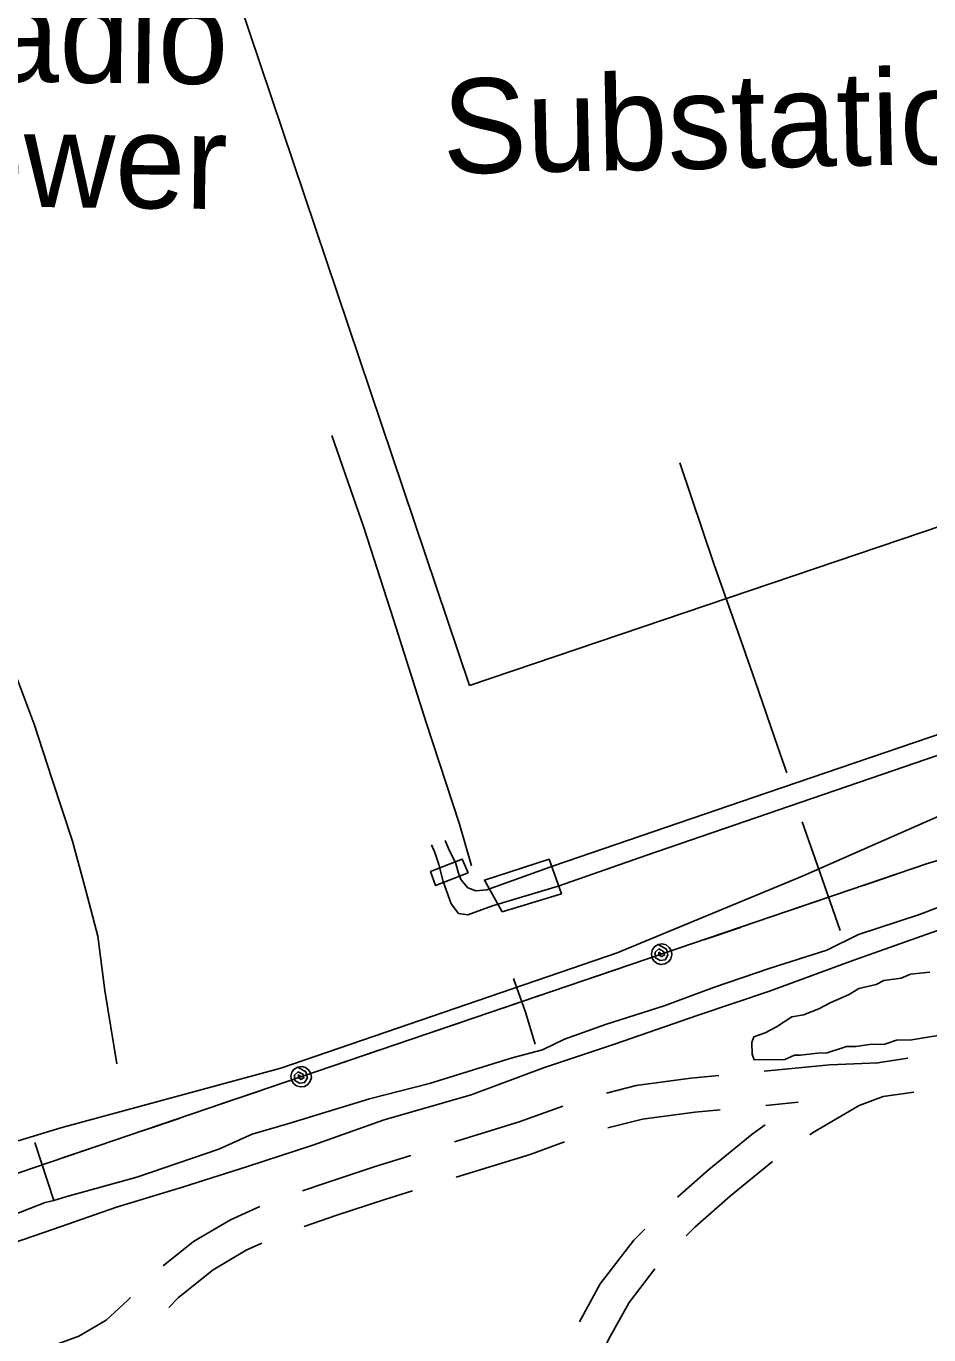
# Model space of a CAD drawing. Extents: x 3250478 to 3288318, y 788638 to 816472.
# Drawn here: x 3269314 to 3270105, y 807968 to 809116 of the extents above; entities that cross this region are included whole.
import ezdxf

# ---------------------------------------------------------------- set-up
doc = ezdxf.new("R2010")
doc.units = 0
for name, color, linetype in [('V-BLDG-OTLN', 7, 'Continuous'), ('V-ROAD-CNTR', 7, 'Continuous'), ('V-SITE-OTLN', 7, 'Continuous'), ('V-SITE-OTLN-IDEN', 7, 'Continuous'), ('V-SITE-VEGE', 7, 'Continuous'), ('V-TOPO-SHOR', 7, 'Continuous'), ('V-TOPO-TOWR-IDEN', 7, 'Continuous'), ('V-UTIL-LINE', 7, 'Continuous')]:
    doc.layers.add(name, color=color, linetype=linetype)

msp = doc.modelspace()

# ---------------------------------------------------------------- linework, layer by layer
at = {"layer": 'V-BLDG-OTLN'}
for points in [[(3269701.5, 808372.9), (3269672.7, 808362), (3269668.5, 808374.3), (3269696.2, 808384.9)], [(3269783.4, 808354.7), (3269731.3, 808338.9), (3269715.7, 808366.5), (3269772.5, 808384.9)]]:
    msp.add_lwpolyline(points, close=True, dxfattribs=at)
at = {"layer": 'V-ROAD-CNTR'}
for points in [[(3270087, 808210.3), (3270058.5, 808206)], [(3270060.8, 808206.3), (3270018.5, 808204.5), (3269961.1, 808199)], [(3269921.3, 808195.1), (3269896.7, 808192.8), (3269848.8, 808186.4), (3269822.6, 808179.8)], [(3270092.1, 808180.7), (3270065.2, 808176.7), (3270044.3, 808168.8), (3270003.5, 808144.9), (3270000.9, 808143)], [(3269784.4, 808168.3), (3269746.1, 808154.5), (3269689.5, 808136.9)], [(3269922.5, 808165.1), (3269900.1, 808163), (3269854.4, 808156.9), (3269824, 808149.2)], [(3269990.8, 808171.7), (3269962.3, 808169)], [(3269962, 808152), (3269950.5, 808143.8), (3269912.2, 808112.4), (3269884.9, 808088.4)], [(3269785.9, 808137), (3269755.7, 808126), (3269690.9, 808105.9)], [(3269651.2, 808125.1), (3269619.1, 808115.1), (3269576.8, 808101), (3269556.2, 808094)], [(3269968.4, 808119.7), (3269931.6, 808089.6), (3269900.3, 808062), (3269892.7, 808054.4)], [(3269652.7, 808094.1), (3269628.2, 808086.5), (3269586.3, 808072.6), (3269557.7, 808062.8)], [(3269518.7, 808080.3), (3269492.9, 808068.6), (3269460.6, 808049.4), (3269434, 808028.1)], [(3269856.4, 808060.4), (3269846.7, 808050.7), (3269817.3, 808012.4), (3269798.9, 807979.1)], [(3269520.6, 808048.2), (3269506.8, 808042), (3269477.7, 808024.7), (3269447.4, 808000.4), (3269438.9, 807991.6)], [(3269865.2, 808025.5), (3269842.5, 807995.9), (3269824.6, 807963.6), (3269814.2, 807940)], [(3269405.3, 808000.3), (3269402.8, 807997.7), (3269384, 807980.6), (3269359.9, 807966.4), (3269328.7, 807955.1), (3269319.6, 807951.5)]]:
    msp.add_lwpolyline(points, dxfattribs=at)
at = {"layer": 'V-SITE-OTLN'}
for p, q in [((3269995.1, 808370.5), (3270159.2, 808442.5)), ((3269832.1, 808302.8), (3269995.1, 808370.5)), ((3269537, 808201.5), (3269832.1, 808302.8)), ((3269344.1, 808149.3), (3269537, 808201.5)), ((3269306.8, 808137.9), (3269344.1, 808149.3))]:
    msp.add_line(p, q, dxfattribs=at)
msp.add_lwpolyline([(3269702.7, 808537.5), (3269480.3, 809198), (3270173.7, 809438.4), (3270402, 808774.4)], close=True, dxfattribs=at)
at = {"layer": 'V-SITE-VEGE'}
msp.add_lwpolyline([(3270125.8, 808232.3), (3270090.4, 808226.6), (3270076.9, 808226.3), (3270066.8, 808222.8), (3270053.3, 808222.5), (3270041.5, 808220.6), (3270033.1, 808220.5), (3270016.3, 808215.1), (3270007.8, 808214.9), (3269992.7, 808213), (3269987.6, 808212.9), (3269979.2, 808209.3), (3269952.2, 808208.8), (3269950.4, 808213.9), (3269950.2, 808224), (3269951.8, 808229.1), (3269961.9, 808232.7), (3269971.9, 808237.9), (3269985.3, 808246.6), (3269995.4, 808248.5), (3270008.8, 808253.8), (3270018.9, 808259.1), (3270035.6, 808266.2), (3270044, 808271.4), (3270059.1, 808275), (3270065.8, 808278.5), (3270081, 808280.5), (3270089.4, 808284), (3270106.3, 808286)], dxfattribs=at)
at = {"layer": 'V-TOPO-SHOR'}
msp.add_line((3269321.3, 808136.3), (3269338.2, 808085.4), dxfattribs=at)
for points in [[(3269582, 808756.7), (3269609.8, 808676), (3269635.9, 808595.4), (3269664.6, 808505), (3269693.8, 808415.6), (3269704.2, 808379.3)], [(3269886.9, 808732.8), (3269916.9, 808644.1), (3269938.1, 808583.9), (3269953, 808541.1), (3269973, 808483.2), (3269980.8, 808460.7)], [(3269248.1, 808715.9), (3269271.1, 808645.7), (3269296.3, 808569.1), (3269320.9, 808503.6), (3269336.7, 808454.9), (3269354.3, 808400.7), (3269366.2, 808357.4), (3269376.7, 808317.5), (3269382.8, 808269.9), (3269393.3, 808205.5)], [(3269994.4, 808417.7), (3270009.7, 808373.7), (3270027.6, 808322.4)], [(3270145, 808354.7), (3270096.4, 808336.2), (3270043.8, 808318.8), (3270015.8, 808305.2), (3269966.3, 808289.5), (3269916.6, 808272.3), (3269873.3, 808256.4), (3269821.9, 808240), (3269786, 808227), (3269766.5, 808217.8), (3269740, 808210.7), (3269667.5, 808188.2)], [(3269903.1, 808248.1), (3269965.8, 808269.3), (3270038.7, 808296), (3270103, 808319), (3270162.5, 808339.8)], [(3269741.1, 808280.3), (3269751.8, 808250.9), (3269760.3, 808222.6)], [(3268853.4, 807902.2), (3268912, 807922.6), (3268959.3, 807940.1), (3268989.4, 807951.3), (3269056, 807971.5), (3269119.4, 807989.3), (3269167.7, 808002.2), (3269230.1, 808024), (3269293.7, 808045.1), (3269337.7, 808060.4), (3269393.1, 808079.6), (3269451, 808097.1), (3269508, 808115.4), (3269565.1, 808134.2), (3269627.8, 808156.3), (3269704.1, 808178.3), (3269767.5, 808202), (3269829.7, 808222.6), (3269903.1, 808248.1)], [(3269667.5, 808188.2), (3269615, 808174.6), (3269544.2, 808153.2), (3269512, 808143.7), (3269482.7, 808130.6)], [(3269482.7, 808130.6), (3269410.8, 808105.9), (3269349.5, 808089), (3269338.2, 808085.4), (3269330.6, 808083.7), (3269253.2, 808053.7), (3269180, 808031.1), (3269137.2, 808015.7), (3269106.3, 808010.8), (3269061.3, 807994.3), (3269028.2, 807991.2), (3269007.4, 807984.7), (3268989.4, 807973.4), (3268972.2, 807967.7), (3268930.3, 807962.9), (3268913.7, 807958.3)]]:
    msp.add_lwpolyline(points, dxfattribs=at)
at = {"layer": 'V-UTIL-LINE'}
for p, q in [((3270144.7, 808505.1), (3269963.4, 808443.3)), ((3270200.2, 808506.2), (3270074.3, 808462.8)), ((3270074.3, 808462.8), (3269973, 808428)), ((3269963.4, 808443.3), (3269776.2, 808379.2)), ((3269973, 808428), (3269858, 808388.5)), ((3269672.2, 808390.8), (3269669.3, 808397.5)), ((3269685, 808392.4), (3269681.3, 808401.5)), ((3269675.7, 808380.2), (3269672.2, 808390.8)), ((3269690.3, 808382.2), (3269685, 808392.4)), ((3269692.9, 808372.6), (3269690.3, 808382.2)), ((3269858, 808388.5), (3269780.4, 808361.4)), ((3269679.5, 808365.4), (3269675.7, 808380.2)), ((3269694.9, 808367.2), (3269692.9, 808372.6)), ((3269776.2, 808379.2), (3269717.9, 808358.2)), ((3269686.4, 808345.9), (3269679.5, 808365.4)), ((3269701, 808359.9), (3269694.9, 808367.2)), ((3269708.2, 808357.2), (3269701, 808359.9)), ((3269780.4, 808361.4), (3269722.7, 808344)), ((3269717.9, 808358.2), (3269708.2, 808357.2)), ((3269692.9, 808337.4), (3269686.4, 808345.9)), ((3269701.1, 808336.2), (3269692.9, 808337.4)), ((3269722.7, 808344), (3269701.1, 808336.2))]:
    msp.add_line(p, q, dxfattribs=at)
for points in [[(3275487, 809650.6), (3272506.1, 809086.8), (3270104.1, 808381.1), (3268978.3, 807997.7), (3267896, 807624.2)], [(3270048.1, 808362), (3270080.3, 808372.9)], [(3269978, 808338.1), (3270010.2, 808349.1)], [(3269908, 808314.3), (3269940.2, 808325.2)], [(3269871, 808301.7), (3269868.7, 808303.4), (3269868.7, 808301.1), (3269870.9, 808299.5), (3269873.6, 808300.7), (3269872.6, 808304), (3269868.5, 808306.2), (3269865.4, 808303.3), (3269865.7, 808298.4), (3269869.7, 808296.2), (3269874.1, 808296.7), (3269876.6, 808300.8), (3269875.2, 808306.1), (3269868.1, 808310.2), (3269865.1, 808308.5), (3269863, 808305.7), (3269862.1, 808302.3), (3269862.5, 808298.8), (3269864.3, 808295.8), (3269867.1, 808293.6), (3269870.5, 808292.7), (3269873.9, 808293.2), (3269877, 808294.9), (3269879.1, 808297.7), (3269880, 808301.1), (3269879.6, 808304.6), (3269877.8, 808307.6), (3269875, 808309.8), (3269871.6, 808310.7), (3269868.1, 808310.2)], [(3269802, 808278.2), (3269834.1, 808289.1)], [(3269731.9, 808254.3), (3269764.1, 808265.3)], [(3269661.9, 808230.5), (3269694, 808241.4)], [(3269591.8, 808206.6), (3269624, 808217.6)], [(3269554.9, 808194), (3269552.6, 808195.7), (3269552.5, 808193.4), (3269554.7, 808191.8), (3269557.4, 808193.1), (3269556.5, 808196.4), (3269552.3, 808198.5), (3269549.2, 808195.6), (3269549.5, 808190.7), (3269553.5, 808188.5), (3269557.9, 808189), (3269560.5, 808193.1), (3269559, 808198.4), (3269552, 808202.6), (3269548.9, 808200.8), (3269546.8, 808198), (3269545.9, 808194.6), (3269546.4, 808191.1), (3269548.1, 808188.1), (3269550.9, 808186), (3269554.3, 808185.1), (3269557.8, 808185.5), (3269560.8, 808187.3), (3269563, 808190.1), (3269563.9, 808193.5), (3269563.4, 808196.9), (3269561.6, 808200), (3269558.8, 808202.1), (3269555.5, 808203), (3269552, 808202.6)], [(3269485.8, 808170.5), (3269518, 808181.5)], [(3269415.7, 808146.7), (3269447.9, 808157.6)], [(3269345.7, 808122.8), (3269377.9, 808133.8)]]:
    msp.add_lwpolyline(points, dxfattribs=at)

# ---------------------------------------------------------------- texts
at = {"layer": 'V-SITE-OTLN-IDEN'}
msp.add_text('Substation', height=83, rotation=1.1234, dxfattribs=at).set_placement((3269679.5, 808986.5))
at = {"layer": 'V-TOPO-TOWR-IDEN'}
for s, p in [('Radio', (3269200.7, 809068.3)), ('Tower', (3269181.7, 808958.9))]:
    msp.add_text(s, height=83, rotation=359.3568, dxfattribs=at).set_placement(p)

doc.saveas('drawing.dxf')
